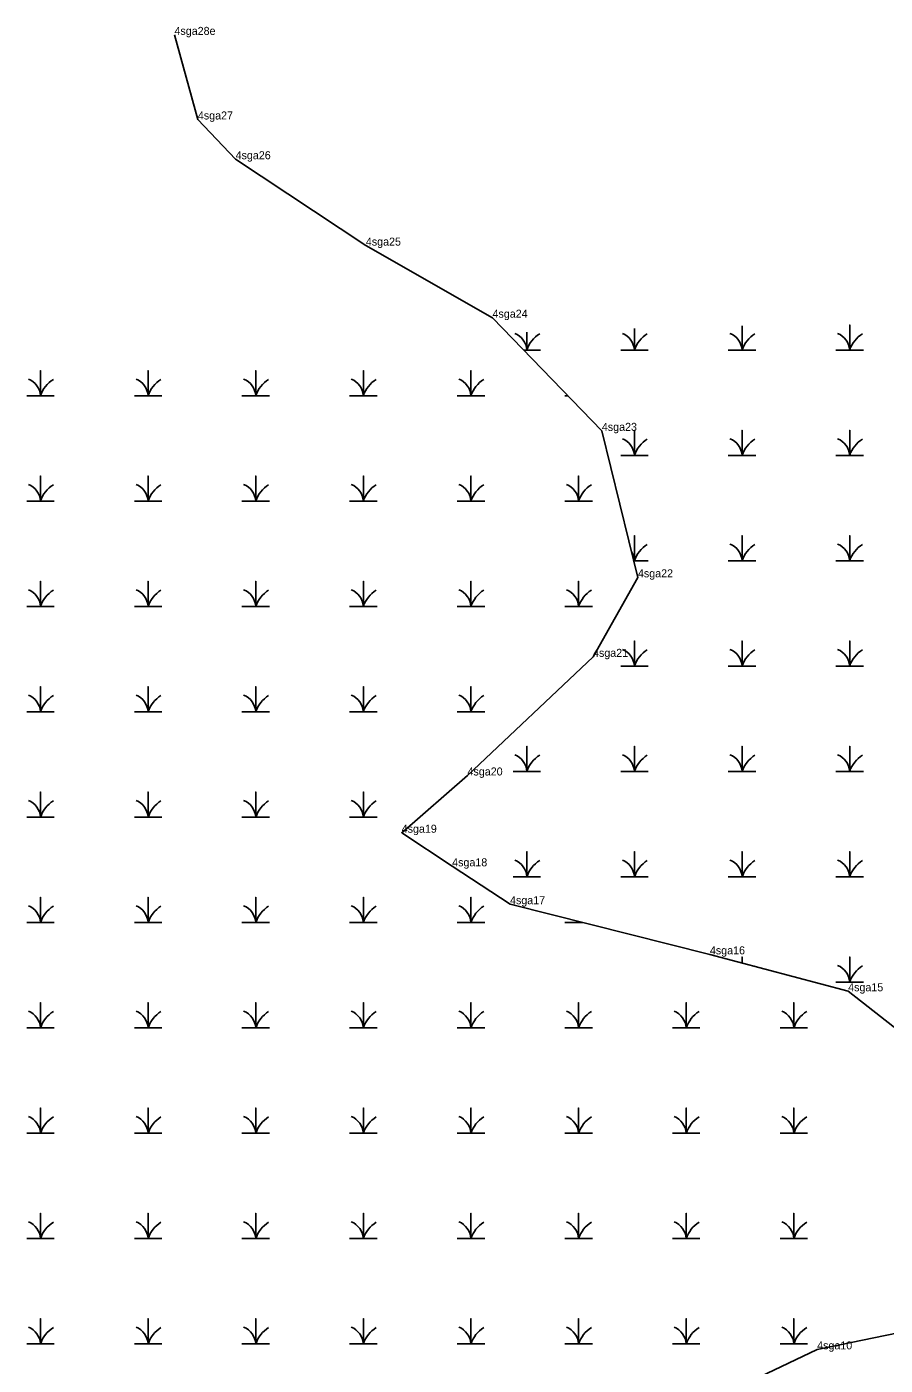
# Model space of a CAD drawing. Extents: x 2072529 to 2268796, y 436423 to 470406.
# Drawn here: x 2105482 to 2106019, y 456270 to 457106 of the extents above; entities that cross this region are included whole.
import ezdxf

# ---------------------------------------------------------------- set-up
doc = ezdxf.new("R2010")
doc.units = 0
for name, color, linetype in [('Exist Hydro Jurisdictional Stream or Body of Water NEU Mitigable', 7, 'Continuous'), ('Exist Hydro Jurisdictional Stream or Body of Water NEU Mitigable Cogo Comment', 7, 'Continuous'), ('Exist Hydro Swamp or Marsh', 7, 'Continuous'), ('Old_Level_20', 7, 'Continuous')]:
    doc.layers.add(name, color=color, linetype=linetype)

msp = doc.modelspace()

# ---------------------------------------------------------------- linework, layer by layer
at = {"layer": 'Exist Hydro Jurisdictional Stream or Body of Water NEU Mitigable'}
for points in [[(2106062.28, 456297.21), (2106113.83, 456380.14), (2106093.86, 456420.25), (2106048.41, 456461.85), (2105995.55, 456503.26), (2105909.16, 456526.32), (2105784.25, 456557.63), (2105748.09, 456581.3), (2105716.56, 456602.28), (2105757.7, 456638.05), (2105836.12, 456712.15), (2105864.19, 456761.82), (2105841.65, 456853.31), (2105773.32, 456924), (2105694.17, 456969.03), (2105612.78, 457022.98), (2105589.2, 457047.83), (2105574.57, 457100.66)], [(2105939.94, 455897.77), (2105923.9, 455947.53), (2105903.24, 455973.88), (2105824.98, 455982.61), (2105812.94, 455993.51), (2105806.67, 456018.05), (2105837.8, 456111.54), (2105876.03, 456204.78), (2105897.03, 456239.95), (2105926.77, 456256), (2105976.18, 456279.56), (2106062.28, 456297.21)]]:
    msp.add_lwpolyline(points, dxfattribs=at)
at = {"layer": 'Exist Hydro Swamp or Marsh'}
for points in [[(2105792.9, 456903.74), (2105794.77, 456903.74), (2105794.77, 456914.88)], [(2105794.77, 456914.88), (2105794.77, 456903.74), (2105803.38, 456903.74)], [(2105853.42, 456903.74), (2105862.02, 456903.74), (2105862.02, 456917.18)], [(2105862.02, 456917.18), (2105862.02, 456903.74), (2105870.63, 456903.74)], [(2105920.67, 456903.74), (2105929.27, 456903.74), (2105929.27, 456918.88)], [(2105929.27, 456918.88), (2105929.27, 456903.74), (2105937.88, 456903.74)], [(2105987.92, 456903.74), (2105996.52, 456903.74), (2105996.52, 456919.52), (2105996.52, 456903.74), (2106005.13, 456903.74)], [(2105482.26, 456875.21), (2105490.86, 456875.21), (2105490.86, 456890.99), (2105490.86, 456875.21), (2105499.47, 456875.21)], [(2105549.51, 456875.21), (2105558.11, 456875.21), (2105558.11, 456890.99), (2105558.11, 456875.21), (2105566.72, 456875.21)], [(2105616.76, 456875.21), (2105625.36, 456875.21), (2105625.36, 456890.99), (2105625.36, 456875.21), (2105633.97, 456875.21)], [(2105684.01, 456875.21), (2105692.61, 456875.21), (2105692.61, 456890.99), (2105692.61, 456875.21), (2105701.22, 456875.21)], [(2105751.26, 456875.21), (2105759.86, 456875.21), (2105759.86, 456890.99), (2105759.86, 456875.21), (2105768.47, 456875.21)], [(2105818.51, 456875.21), (2105820.49, 456875.21)], [(2105853.42, 456837.94), (2105862.02, 456837.94), (2105862.02, 456853.72), (2105862.02, 456837.94), (2105870.63, 456837.94)], [(2105920.67, 456837.94), (2105929.27, 456837.94), (2105929.27, 456853.72), (2105929.27, 456837.94), (2105937.88, 456837.94)], [(2105987.92, 456837.94), (2105996.52, 456837.94), (2105996.52, 456853.72), (2105996.52, 456837.94), (2106005.13, 456837.94)], [(2105482.26, 456809.41), (2105490.86, 456809.41), (2105490.86, 456825.19), (2105490.86, 456809.41), (2105499.47, 456809.41)], [(2105549.51, 456809.41), (2105558.11, 456809.41), (2105558.11, 456825.19), (2105558.11, 456809.41), (2105566.72, 456809.41)], [(2105616.76, 456809.41), (2105625.36, 456809.41), (2105625.36, 456825.19), (2105625.36, 456809.41), (2105633.97, 456809.41)], [(2105684.01, 456809.41), (2105692.61, 456809.41), (2105692.61, 456825.19), (2105692.61, 456809.41), (2105701.22, 456809.41)], [(2105751.26, 456809.41), (2105759.86, 456809.41), (2105759.86, 456825.19), (2105759.86, 456809.41), (2105768.47, 456809.41)], [(2105818.51, 456809.41), (2105827.11, 456809.41), (2105827.11, 456825.19), (2105827.11, 456809.41), (2105835.72, 456809.41)], [(2105861.64, 456772.14), (2105862.02, 456772.14), (2105862.02, 456787.92), (2105862.02, 456772.14), (2105870.63, 456772.14)], [(2105920.67, 456772.14), (2105929.27, 456772.14), (2105929.27, 456787.92), (2105929.27, 456772.14), (2105937.88, 456772.14)], [(2105987.92, 456772.14), (2105996.52, 456772.14), (2105996.52, 456787.92), (2105996.52, 456772.14), (2106005.13, 456772.14)], [(2105482.26, 456743.61), (2105490.86, 456743.61), (2105490.86, 456759.39), (2105490.86, 456743.61), (2105499.47, 456743.61)], [(2105549.51, 456743.61), (2105558.11, 456743.61), (2105558.11, 456759.39), (2105558.11, 456743.61), (2105566.72, 456743.61)], [(2105616.76, 456743.61), (2105625.36, 456743.61), (2105625.36, 456759.39), (2105625.36, 456743.61), (2105633.97, 456743.61)], [(2105684.01, 456743.61), (2105692.61, 456743.61), (2105692.61, 456759.39), (2105692.61, 456743.61), (2105701.22, 456743.61)], [(2105751.26, 456743.61), (2105759.86, 456743.61), (2105759.86, 456759.39), (2105759.86, 456743.61), (2105768.47, 456743.61)], [(2105818.51, 456743.61), (2105827.11, 456743.61), (2105827.11, 456759.39), (2105827.11, 456743.61), (2105835.72, 456743.61)], [(2105853.42, 456706.34), (2105862.02, 456706.34), (2105862.02, 456722.12), (2105862.02, 456706.34), (2105870.63, 456706.34)], [(2105920.67, 456706.34), (2105929.27, 456706.34), (2105929.27, 456722.12), (2105929.27, 456706.34), (2105937.88, 456706.34)], [(2105987.92, 456706.34), (2105996.52, 456706.34), (2105996.52, 456722.12), (2105996.52, 456706.34), (2106005.13, 456706.34)], [(2105482.26, 456677.81), (2105490.86, 456677.81), (2105490.86, 456693.59), (2105490.86, 456677.81), (2105499.47, 456677.81)], [(2105549.51, 456677.81), (2105558.11, 456677.81), (2105558.11, 456693.59), (2105558.11, 456677.81), (2105566.72, 456677.81)], [(2105616.76, 456677.81), (2105625.36, 456677.81), (2105625.36, 456693.59), (2105625.36, 456677.81), (2105633.97, 456677.81)], [(2105684.01, 456677.81), (2105692.61, 456677.81), (2105692.61, 456693.59), (2105692.61, 456677.81), (2105701.22, 456677.81)], [(2105751.26, 456677.81), (2105759.86, 456677.81), (2105759.86, 456693.59), (2105759.86, 456677.81), (2105768.47, 456677.81)], [(2105786.17, 456640.54), (2105794.77, 456640.54), (2105794.77, 456656.32), (2105794.77, 456640.54), (2105803.38, 456640.54)], [(2105853.42, 456640.54), (2105862.02, 456640.54), (2105862.02, 456656.32), (2105862.02, 456640.54), (2105870.63, 456640.54)], [(2105920.67, 456640.54), (2105929.27, 456640.54), (2105929.27, 456656.32), (2105929.27, 456640.54), (2105937.88, 456640.54)], [(2105987.92, 456640.54), (2105996.52, 456640.54), (2105996.52, 456656.32), (2105996.52, 456640.54), (2106005.13, 456640.54)], [(2105482.26, 456612.01), (2105490.86, 456612.01), (2105490.86, 456627.79), (2105490.86, 456612.01), (2105499.47, 456612.01)], [(2105549.51, 456612.01), (2105558.11, 456612.01), (2105558.11, 456627.79), (2105558.11, 456612.01), (2105566.72, 456612.01)], [(2105616.76, 456612.01), (2105625.36, 456612.01), (2105625.36, 456627.79), (2105625.36, 456612.01), (2105633.97, 456612.01)], [(2105684.01, 456612.01), (2105692.61, 456612.01), (2105692.61, 456627.79), (2105692.61, 456612.01), (2105701.22, 456612.01)], [(2105786.17, 456574.74), (2105794.77, 456574.74), (2105794.77, 456590.52), (2105794.77, 456574.74), (2105803.38, 456574.74)], [(2105853.42, 456574.74), (2105862.02, 456574.74), (2105862.02, 456590.52), (2105862.02, 456574.74), (2105870.63, 456574.74)], [(2105920.67, 456574.74), (2105929.27, 456574.74), (2105929.27, 456590.52), (2105929.27, 456574.74), (2105937.88, 456574.74)], [(2105987.92, 456574.74), (2105996.52, 456574.74), (2105996.52, 456590.52), (2105996.52, 456574.74), (2106005.13, 456574.74)], [(2105482.26, 456546.21), (2105490.86, 456546.21), (2105490.86, 456561.99), (2105490.86, 456546.21), (2105499.47, 456546.21)], [(2105549.51, 456546.21), (2105558.11, 456546.21), (2105558.11, 456561.99), (2105558.11, 456546.21), (2105566.72, 456546.21)], [(2105616.76, 456546.21), (2105625.36, 456546.21), (2105625.36, 456561.99), (2105625.36, 456546.21), (2105633.97, 456546.21)], [(2105684.01, 456546.21), (2105692.61, 456546.21), (2105692.61, 456561.99), (2105692.61, 456546.21), (2105701.22, 456546.21)], [(2105751.26, 456546.21), (2105759.86, 456546.21), (2105759.86, 456561.99), (2105759.86, 456546.21), (2105768.47, 456546.21)], [(2105818.51, 456546.21), (2105827.11, 456546.21), (2105827.11, 456546.88)], [(2105827.11, 456546.88), (2105827.11, 456546.21), (2105829.82, 456546.21)], [(2105929.27, 456520.95), (2105929.27, 456524.72), (2105929.27, 456520.95)], [(2105987.92, 456508.94), (2105996.52, 456508.94), (2105996.52, 456524.72), (2105996.52, 456508.94), (2106005.13, 456508.94)], [(2105482.26, 456480.41), (2105490.86, 456480.41), (2105490.86, 456496.19), (2105490.86, 456480.41), (2105499.47, 456480.41)], [(2105549.51, 456480.41), (2105558.11, 456480.41), (2105558.11, 456496.19), (2105558.11, 456480.41), (2105566.72, 456480.41)], [(2105616.76, 456480.41), (2105625.36, 456480.41), (2105625.36, 456496.19), (2105625.36, 456480.41), (2105633.97, 456480.41)], [(2105684.01, 456480.41), (2105692.61, 456480.41), (2105692.61, 456496.19), (2105692.61, 456480.41), (2105701.22, 456480.41)], [(2105751.26, 456480.41), (2105759.86, 456480.41), (2105759.86, 456496.19), (2105759.86, 456480.41), (2105768.47, 456480.41)], [(2105818.51, 456480.41), (2105827.11, 456480.41), (2105827.11, 456496.19), (2105827.11, 456480.41), (2105835.72, 456480.41)], [(2105885.76, 456480.41), (2105894.36, 456480.41), (2105894.36, 456496.19), (2105894.36, 456480.41), (2105902.97, 456480.41)], [(2105953.01, 456480.41), (2105961.61, 456480.41), (2105961.61, 456496.19), (2105961.61, 456480.41), (2105970.22, 456480.41)], [(2105482.26, 456414.61), (2105490.86, 456414.61), (2105490.86, 456430.39), (2105490.86, 456414.61), (2105499.47, 456414.61)], [(2105549.51, 456414.61), (2105558.11, 456414.61), (2105558.11, 456430.39), (2105558.11, 456414.61), (2105566.72, 456414.61)], [(2105616.76, 456414.61), (2105625.36, 456414.61), (2105625.36, 456430.39), (2105625.36, 456414.61), (2105633.97, 456414.61)], [(2105684.01, 456414.61), (2105692.61, 456414.61), (2105692.61, 456430.39), (2105692.61, 456414.61), (2105701.22, 456414.61)], [(2105751.26, 456414.61), (2105759.86, 456414.61), (2105759.86, 456430.39), (2105759.86, 456414.61), (2105768.47, 456414.61)], [(2105818.51, 456414.61), (2105827.11, 456414.61), (2105827.11, 456430.39), (2105827.11, 456414.61), (2105835.72, 456414.61)], [(2105885.76, 456414.61), (2105894.36, 456414.61), (2105894.36, 456430.39), (2105894.36, 456414.61), (2105902.97, 456414.61)], [(2105953.01, 456414.61), (2105961.61, 456414.61), (2105961.61, 456430.39), (2105961.61, 456414.61), (2105970.22, 456414.61)], [(2105482.26, 456348.81), (2105490.86, 456348.81), (2105490.86, 456364.59), (2105490.86, 456348.81), (2105499.47, 456348.81)], [(2105549.51, 456348.81), (2105558.11, 456348.81), (2105558.11, 456364.59), (2105558.11, 456348.81), (2105566.72, 456348.81)], [(2105616.76, 456348.81), (2105625.36, 456348.81), (2105625.36, 456364.59), (2105625.36, 456348.81), (2105633.97, 456348.81)], [(2105684.01, 456348.81), (2105692.61, 456348.81), (2105692.61, 456364.59), (2105692.61, 456348.81), (2105701.22, 456348.81)], [(2105751.26, 456348.81), (2105759.86, 456348.81), (2105759.86, 456364.59), (2105759.86, 456348.81), (2105768.47, 456348.81)], [(2105818.51, 456348.81), (2105827.11, 456348.81), (2105827.11, 456364.59), (2105827.11, 456348.81), (2105835.72, 456348.81)], [(2105885.76, 456348.81), (2105894.36, 456348.81), (2105894.36, 456364.59), (2105894.36, 456348.81), (2105902.97, 456348.81)], [(2105953.01, 456348.81), (2105961.61, 456348.81), (2105961.61, 456364.59), (2105961.61, 456348.81), (2105970.22, 456348.81)], [(2105482.26, 456283.01), (2105490.86, 456283.01), (2105490.86, 456298.79), (2105490.86, 456283.01), (2105499.47, 456283.01)], [(2105549.51, 456283.01), (2105558.11, 456283.01), (2105558.11, 456298.79), (2105558.11, 456283.01), (2105566.72, 456283.01)], [(2105616.76, 456283.01), (2105625.36, 456283.01), (2105625.36, 456298.79), (2105625.36, 456283.01), (2105633.97, 456283.01)], [(2105684.01, 456283.01), (2105692.61, 456283.01), (2105692.61, 456298.79), (2105692.61, 456283.01), (2105701.22, 456283.01)], [(2105751.26, 456283.01), (2105759.86, 456283.01), (2105759.86, 456298.79), (2105759.86, 456283.01), (2105768.47, 456283.01)], [(2105818.51, 456283.01), (2105827.11, 456283.01), (2105827.11, 456298.79), (2105827.11, 456283.01), (2105835.72, 456283.01)], [(2105885.76, 456283.01), (2105894.36, 456283.01), (2105894.36, 456298.79), (2105894.36, 456283.01), (2105902.97, 456283.01)], [(2105953.01, 456283.01), (2105961.61, 456283.01), (2105961.61, 456298.79), (2105961.61, 456283.01), (2105970.22, 456283.01)]]:
    msp.add_lwpolyline(points, dxfattribs=at)
for centre, radius, start, end in [((2105782.51, 456902.86), 12.3, 4.14034, 67.53497), ((2105849.76, 456902.86), 12.3, 4.14034, 67.53497), ((2105917.01, 456902.86), 12.3, 4.14034, 67.53497), ((2105984.26, 456902.86), 12.3, 4.14034, 67.53497), ((2105813.02, 456897.68), 19.22, 122.12745, 161.62219), ((2105880.27, 456897.68), 19.22, 122.12745, 161.62219), ((2105947.52, 456897.68), 19.22, 122.12745, 161.62219), ((2106014.77, 456897.68), 19.22, 122.12745, 161.62219), ((2105478.6, 456874.32), 12.3, 4.14034, 67.53497), ((2105509.11, 456869.15), 19.22, 122.12745, 161.62219), ((2105545.85, 456874.32), 12.3, 4.14034, 67.53497), ((2105576.36, 456869.15), 19.22, 122.12745, 161.62219), ((2105613.1, 456874.32), 12.3, 4.14034, 67.53497), ((2105643.61, 456869.15), 19.22, 122.12745, 161.62219), ((2105680.35, 456874.32), 12.3, 4.14034, 67.53497), ((2105710.86, 456869.15), 19.22, 122.12745, 161.62219), ((2105747.6, 456874.32), 12.3, 4.14034, 67.53497), ((2105778.11, 456869.15), 19.22, 122.12745, 161.62219), ((2105849.76, 456837.06), 12.3, 4.14034, 67.53497), ((2105880.27, 456831.88), 19.22, 122.12745, 161.62219), ((2105917.01, 456837.06), 12.3, 4.14034, 67.53497), ((2105947.52, 456831.88), 19.22, 122.12745, 161.62219), ((2105984.26, 456837.06), 12.3, 4.14034, 67.53497), ((2106014.77, 456831.88), 19.22, 122.12745, 161.62219), ((2105478.6, 456808.52), 12.3, 4.14034, 67.53497), ((2105509.11, 456803.35), 19.22, 122.12745, 161.62219), ((2105545.85, 456808.52), 12.3, 4.14034, 67.53497), ((2105576.36, 456803.35), 19.22, 122.12745, 161.62219), ((2105613.1, 456808.52), 12.3, 4.14034, 67.53497), ((2105643.61, 456803.35), 19.22, 122.12745, 161.62219), ((2105680.35, 456808.52), 12.3, 4.14034, 67.53497), ((2105710.86, 456803.35), 19.22, 122.12745, 161.62219), ((2105747.6, 456808.52), 12.3, 4.14034, 67.53497), ((2105778.11, 456803.35), 19.22, 122.12745, 161.62219), ((2105814.85, 456808.52), 12.3, 4.14034, 67.53497), ((2105845.36, 456803.35), 19.22, 122.12745, 161.62219), ((2105880.27, 456766.08), 19.22, 122.12745, 161.62219), ((2105917.01, 456771.26), 12.3, 4.14034, 67.53497), ((2105947.52, 456766.08), 19.22, 122.12745, 161.62219), ((2105984.26, 456771.26), 12.3, 4.14034, 67.53497), ((2106014.77, 456766.08), 19.22, 122.12745, 161.62219), ((2105849.76, 456771.26), 12.3, 4.14034, 30.94127), ((2105478.6, 456742.72), 12.3, 4.14034, 67.53497), ((2105509.11, 456737.55), 19.22, 122.12745, 161.62219), ((2105545.85, 456742.72), 12.3, 4.14034, 67.53497), ((2105576.36, 456737.55), 19.22, 122.12745, 161.62219), ((2105613.1, 456742.72), 12.3, 4.14034, 67.53497), ((2105643.61, 456737.55), 19.22, 122.12745, 161.62219), ((2105680.35, 456742.72), 12.3, 4.14034, 67.53497), ((2105710.86, 456737.55), 19.22, 122.12745, 161.62219), ((2105747.6, 456742.72), 12.3, 4.14034, 67.53497), ((2105778.11, 456737.55), 19.22, 122.12745, 161.62219), ((2105814.85, 456742.72), 12.3, 4.14034, 67.53497), ((2105845.36, 456737.55), 19.22, 122.12745, 161.62219), ((2105849.76, 456705.46), 12.3, 4.14034, 67.53497), ((2105880.27, 456700.28), 19.22, 122.12745, 161.62219), ((2105917.01, 456705.46), 12.3, 4.14034, 67.53497), ((2105947.52, 456700.28), 19.22, 122.12745, 161.62219), ((2105984.26, 456705.46), 12.3, 4.14034, 67.53497), ((2106014.77, 456700.28), 19.22, 122.12745, 161.62219), ((2105478.6, 456676.92), 12.3, 4.14034, 67.53497), ((2105509.11, 456671.75), 19.22, 122.12745, 161.62219), ((2105545.85, 456676.92), 12.3, 4.14034, 67.53497), ((2105576.36, 456671.75), 19.22, 122.12745, 161.62219), ((2105613.1, 456676.92), 12.3, 4.14034, 67.53497), ((2105643.61, 456671.75), 19.22, 122.12745, 161.62219), ((2105680.35, 456676.92), 12.3, 4.14034, 67.53497), ((2105710.86, 456671.75), 19.22, 122.12745, 161.62219), ((2105747.6, 456676.92), 12.3, 4.14034, 67.53497), ((2105778.11, 456671.75), 19.22, 122.12745, 161.62219), ((2105782.51, 456639.66), 12.3, 4.14034, 67.53497), ((2105813.02, 456634.48), 19.22, 122.12745, 161.62219), ((2105849.76, 456639.66), 12.3, 4.14034, 67.53497), ((2105880.27, 456634.48), 19.22, 122.12745, 161.62219), ((2105917.01, 456639.66), 12.3, 4.14034, 67.53497), ((2105947.52, 456634.48), 19.22, 122.12745, 161.62219), ((2105984.26, 456639.66), 12.3, 4.14034, 67.53497), ((2106014.77, 456634.48), 19.22, 122.12745, 161.62219), ((2105478.6, 456611.12), 12.3, 4.14034, 67.53497), ((2105509.11, 456605.95), 19.22, 122.12745, 161.62219), ((2105545.85, 456611.12), 12.3, 4.14034, 67.53497), ((2105576.36, 456605.95), 19.22, 122.12745, 161.62219), ((2105613.1, 456611.12), 12.3, 4.14034, 67.53497), ((2105643.61, 456605.95), 19.22, 122.12745, 161.62219), ((2105680.35, 456611.12), 12.3, 4.14034, 67.53497), ((2105710.86, 456605.95), 19.22, 122.12745, 161.62219), ((2105782.51, 456573.86), 12.3, 4.14034, 67.53497), ((2105813.02, 456568.68), 19.22, 122.12745, 161.62219), ((2105849.76, 456573.86), 12.3, 4.14034, 67.53497), ((2105880.27, 456568.68), 19.22, 122.12745, 161.62219), ((2105917.01, 456573.86), 12.3, 4.14034, 67.53497), ((2105947.52, 456568.68), 19.22, 122.12745, 161.62219), ((2105984.26, 456573.86), 12.3, 4.14034, 67.53497), ((2106014.77, 456568.68), 19.22, 122.12745, 161.62219), ((2105478.6, 456545.32), 12.3, 4.14034, 67.53497), ((2105509.11, 456540.15), 19.22, 122.12745, 161.62219), ((2105545.85, 456545.32), 12.3, 4.14034, 67.53497), ((2105576.36, 456540.15), 19.22, 122.12745, 161.62219), ((2105613.1, 456545.32), 12.3, 4.14034, 67.53497), ((2105643.61, 456540.15), 19.22, 122.12745, 161.62219), ((2105680.35, 456545.32), 12.3, 4.14034, 67.53497), ((2105710.86, 456540.15), 19.22, 122.12745, 161.62219), ((2105747.6, 456545.32), 12.3, 4.14034, 67.53497), ((2105778.11, 456540.15), 19.22, 122.12745, 161.62219), ((2105814.85, 456545.32), 12.3, 4.14034, 7.3947), ((2105845.36, 456540.15), 19.22, 159.65542, 161.62219), ((2105947.52, 456502.88), 19.22, 122.12745, 123.49767), ((2105984.26, 456508.06), 12.3, 4.14034, 67.53497), ((2106014.77, 456502.88), 19.22, 122.12745, 161.62219), ((2105478.6, 456479.52), 12.3, 4.14034, 67.53497), ((2105509.11, 456474.35), 19.22, 122.12745, 161.62219), ((2105545.85, 456479.52), 12.3, 4.14034, 67.53497), ((2105576.36, 456474.35), 19.22, 122.12745, 161.62219), ((2105613.1, 456479.52), 12.3, 4.14034, 67.53497), ((2105643.61, 456474.35), 19.22, 122.12745, 161.62219), ((2105680.35, 456479.52), 12.3, 4.14034, 67.53497), ((2105710.86, 456474.35), 19.22, 122.12745, 161.62219), ((2105747.6, 456479.52), 12.3, 4.14034, 67.53497), ((2105778.11, 456474.35), 19.22, 122.12745, 161.62219), ((2105814.85, 456479.52), 12.3, 4.14034, 67.53497), ((2105845.36, 456474.35), 19.22, 122.12745, 161.62219), ((2105882.1, 456479.52), 12.3, 4.14034, 67.53497), ((2105912.61, 456474.35), 19.22, 122.12745, 161.62219), ((2105949.35, 456479.52), 12.3, 4.14034, 67.53497), ((2105979.86, 456474.35), 19.22, 122.12745, 161.62219), ((2105478.6, 456413.72), 12.3, 4.14034, 67.53497), ((2105509.11, 456408.55), 19.22, 122.12745, 161.62219), ((2105545.85, 456413.72), 12.3, 4.14034, 67.53497), ((2105576.36, 456408.55), 19.22, 122.12745, 161.62219), ((2105613.1, 456413.72), 12.3, 4.14034, 67.53497), ((2105643.61, 456408.55), 19.22, 122.12745, 161.62219), ((2105680.35, 456413.72), 12.3, 4.14034, 67.53497), ((2105710.86, 456408.55), 19.22, 122.12745, 161.62219), ((2105747.6, 456413.72), 12.3, 4.14034, 67.53497), ((2105778.11, 456408.55), 19.22, 122.12745, 161.62219), ((2105814.85, 456413.72), 12.3, 4.14034, 67.53497), ((2105845.36, 456408.55), 19.22, 122.12745, 161.62219), ((2105882.1, 456413.72), 12.3, 4.14034, 67.53497), ((2105912.61, 456408.55), 19.22, 122.12745, 161.62219), ((2105949.35, 456413.72), 12.3, 4.14034, 67.53497), ((2105979.86, 456408.55), 19.22, 122.12745, 161.62219), ((2105478.6, 456347.92), 12.3, 4.14034, 67.53497), ((2105509.11, 456342.75), 19.22, 122.12745, 161.62219), ((2105545.85, 456347.92), 12.3, 4.14034, 67.53497), ((2105576.36, 456342.75), 19.22, 122.12745, 161.62219), ((2105613.1, 456347.92), 12.3, 4.14034, 67.53497), ((2105643.61, 456342.75), 19.22, 122.12745, 161.62219), ((2105680.35, 456347.92), 12.3, 4.14034, 67.53497), ((2105710.86, 456342.75), 19.22, 122.12745, 161.62219), ((2105747.6, 456347.92), 12.3, 4.14034, 67.53497), ((2105778.11, 456342.75), 19.22, 122.12745, 161.62219), ((2105814.85, 456347.92), 12.3, 4.14034, 67.53497), ((2105845.36, 456342.75), 19.22, 122.12745, 161.62219), ((2105882.1, 456347.92), 12.3, 4.14034, 67.53497), ((2105912.61, 456342.75), 19.22, 122.12745, 161.62219), ((2105949.35, 456347.92), 12.3, 4.14034, 67.53497), ((2105979.86, 456342.75), 19.22, 122.12745, 161.62219), ((2105478.6, 456282.12), 12.3, 4.14034, 67.53497), ((2105509.11, 456276.95), 19.22, 122.12745, 161.62219), ((2105545.85, 456282.12), 12.3, 4.14034, 67.53497), ((2105576.36, 456276.95), 19.22, 122.12745, 161.62219), ((2105613.1, 456282.12), 12.3, 4.14034, 67.53497), ((2105643.61, 456276.95), 19.22, 122.12745, 161.62219), ((2105680.35, 456282.12), 12.3, 4.14034, 67.53497), ((2105710.86, 456276.95), 19.22, 122.12745, 161.62219), ((2105747.6, 456282.12), 12.3, 4.14034, 67.53497), ((2105778.11, 456276.95), 19.22, 122.12745, 161.62219), ((2105814.85, 456282.12), 12.3, 4.14034, 67.53497), ((2105845.36, 456276.95), 19.22, 122.12745, 161.62219), ((2105882.1, 456282.12), 12.3, 4.14034, 67.53497), ((2105912.61, 456276.95), 19.22, 122.12745, 161.62219), ((2105949.35, 456282.12), 12.3, 4.14034, 67.53497), ((2105979.86, 456276.95), 19.22, 122.12745, 161.62219)]:
    msp.add_arc(centre, radius, start, end, dxfattribs=at)
at = {"layer": 'Old_Level_20'}
for p, q in [((2105574.57, 457100.66), (2105574.57, 457100.66)), ((2105589.2, 457047.83), (2105589.2, 457047.83)), ((2105612.78, 457022.98), (2105612.78, 457022.98)), ((2105694.17, 456969.03), (2105694.17, 456969.03)), ((2105773.32, 456924), (2105773.32, 456924)), ((2105841.65, 456853.31), (2105841.65, 456853.31)), ((2105864.19, 456761.82), (2105864.19, 456761.82)), ((2105836.12, 456712.15), (2105836.12, 456712.15)), ((2105757.7, 456638.05), (2105757.7, 456638.05)), ((2105716.56, 456602.28), (2105716.56, 456602.28)), ((2105748.09, 456581.3), (2105748.09, 456581.3)), ((2105784.25, 456557.63), (2105784.25, 456557.63)), ((2105909.16, 456526.32), (2105909.16, 456526.32)), ((2105995.55, 456503.26), (2105995.55, 456503.26)), ((2105976.18, 456279.56), (2105976.18, 456279.56))]:
    msp.add_line(p, q, dxfattribs=at)

# ---------------------------------------------------------------- texts
at = {"layer": 'Exist Hydro Jurisdictional Stream or Body of Water NEU Mitigable Cogo Comment'}
for s, p in [('4sga28e', (2105574.57, 457100.66)), ('4sga27', (2105589.2, 457047.83)), ('4sga26', (2105612.78, 457022.98)), ('4sga25', (2105694.17, 456969.03)), ('4sga24', (2105773.32, 456924)), ('4sga23', (2105841.65, 456853.31)), ('4sga22', (2105864.19, 456761.82)), ('4sga21', (2105836.12, 456712.15)), ('4sga20', (2105757.7, 456638.05)), ('4sga19', (2105716.56, 456602.28)), ('4sga18', (2105748.09, 456581.3)), ('4sga17', (2105784.25, 456557.63)), ('4sga16', (2105909.16, 456526.32)), ('4sga15', (2105995.55, 456503.26)), ('4sga10', (2105976.18, 456279.56))]:
    msp.add_text(s, height=5, dxfattribs=at).set_placement(p)

doc.saveas('drawing.dxf')
